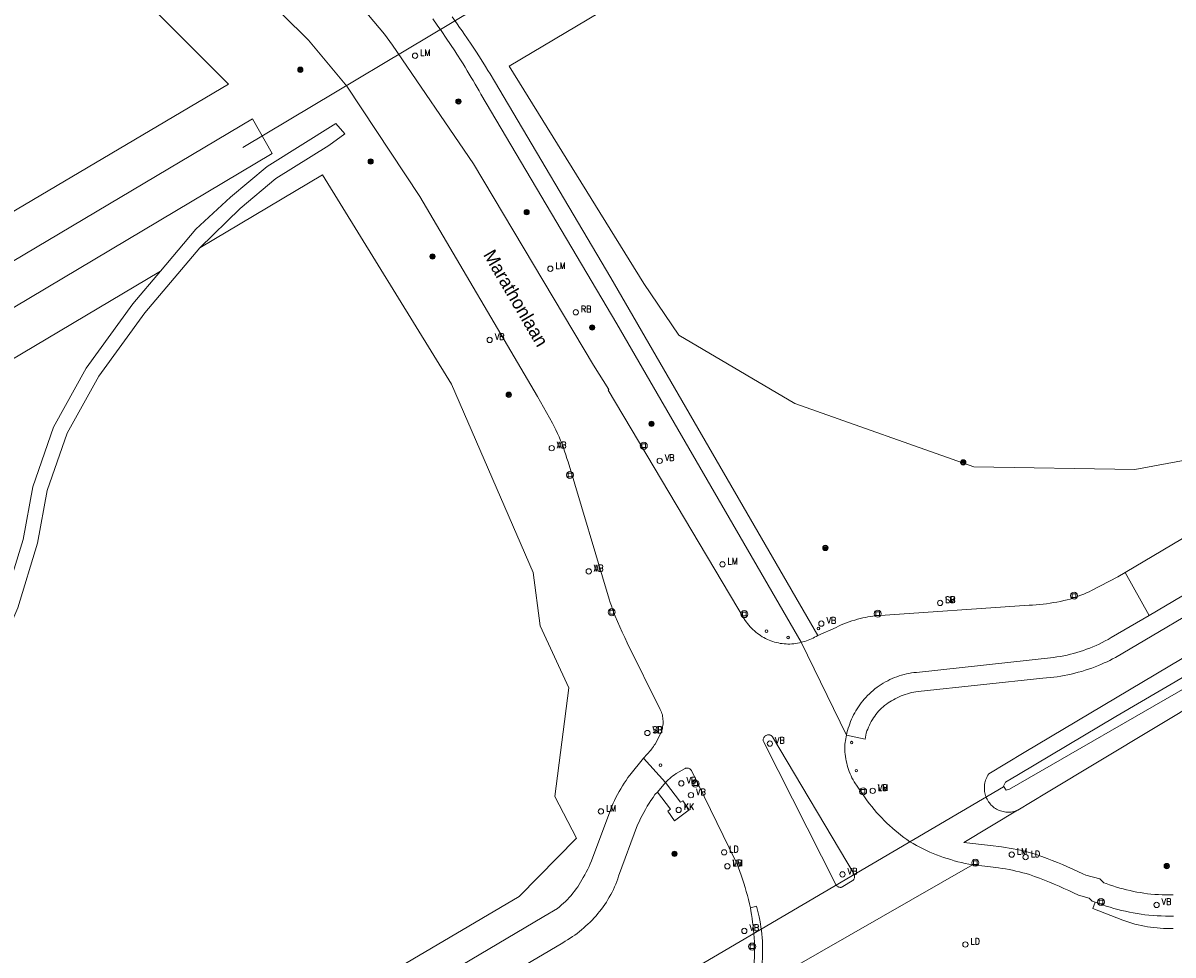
# Model space of a CAD drawing. Header units: metres. Extents: x 138165 to 154469, y 480134 to 494189.
# Tile 796 of 1056: x 145738 to 145847, y 488834 to 488922. Entities that reach past the tile are written whole.
import ezdxf

# ---------------------------------------------------------------- set-up
doc = ezdxf.new("R2010")
doc.units = ezdxf.units.M
doc.header["$LTSCALE"] = 0.001
doc.header["$MEASUREMENT"] = 0
for name, color, linetype, lineweight in [('TOP-L-duiker', 7, 'Continuous', 0), ('TOP-L-topo objecten punt', 7, 'Continuous', 0), ('TOP-L-topo objecten vlak', 7, 'Continuous', 0), ('TOP-T-topo huisnummering naamgeving', 7, 'Continuous', 0)]:
    doc.layers.add(name, color=color, linetype=linetype, lineweight=lineweight)
doc.styles.add('Style-INTL_ISO', font='INTL_ISO.shx')
doc.styles.add('Style-STANDARD', font='STANDARD.shx')

# ---------------------------------------------------------------- blocks, each defined once
blk = doc.blocks.new('24')
at = {"layer": 'TOP-L-topo objecten punt', "color": 7, "linetype": 'Continuous', "lineweight": 0}
for radius in [0.025, 0.0182, 0.0115, 0.005]:
    blk.add_circle((0, 0), radius, dxfattribs=at)
blk = doc.blocks.new('39')
at = {"layer": 'TOP-L-topo objecten punt', "color": 7, "linetype": 'Continuous', "lineweight": 0}
for p, q in [((0.0175, 0.0175), (-0.0175, 0.0175)), ((-0.0175, 0.0175), (-0.0175, -0.0175)), ((0.0175, 0.0175), (0.0175, -0.0175)), ((0.0175, -0.0175), (-0.0175, -0.0175))]:
    blk.add_line(p, q, dxfattribs=at)
blk.add_circle((0, 0), 0.0332, dxfattribs=at)
blk = doc.blocks.new('121')
at = {"layer": 'TOP-L-topo objecten punt', "color": 7, "linetype": 'Continuous', "lineweight": 0}
blk.add_circle((0, 0), 0.025, dxfattribs=at)
at = {"layer": 'TOP-L-topo objecten punt', "color": 7, "linetype": 'Continuous', "lineweight": 0, "style": 'Style-STANDARD'}
blk.add_text('LD', height=0.06, dxfattribs=at).set_placement((0.0483, 0))
blk = doc.blocks.new('10')
at = {"layer": 'TOP-L-topo objecten punt', "linetype": 'Continuous', "lineweight": 0}
blk.add_circle((0, 0), 0.0125, dxfattribs=at)
blk = doc.blocks.new('16')
at = {"layer": 'TOP-L-topo objecten punt', "color": 7, "linetype": 'Continuous', "lineweight": 0}
blk.add_circle((0, 0), 0.025, dxfattribs=at)
at = {"layer": 'TOP-L-topo objecten punt', "color": 7, "linetype": 'Continuous', "lineweight": 0, "style": 'Style-STANDARD'}
blk.add_text('LM', height=0.06, dxfattribs=at).set_placement((0.0483, 0))
blk = doc.blocks.new('119')
at = {"layer": 'TOP-L-topo objecten punt', "color": 7, "linetype": 'Continuous', "lineweight": 0}
blk.add_circle((0, 0), 0.025, dxfattribs=at)
at = {"layer": 'TOP-L-topo objecten punt', "color": 7, "linetype": 'Continuous', "lineweight": 0, "style": 'Style-STANDARD'}
blk.add_text('KK', height=0.06, dxfattribs=at).set_placement((0.0483, 0))
blk = doc.blocks.new('175')
at = {"layer": 'TOP-L-topo objecten punt', "color": 7, "linetype": 'Continuous', "lineweight": 0}
blk.add_circle((0, 0), 0.025, dxfattribs=at)
at = {"layer": 'TOP-L-topo objecten punt', "color": 7, "linetype": 'Continuous', "lineweight": 0, "style": 'Style-STANDARD'}
blk.add_text('SB', height=0.06, dxfattribs=at).set_placement((0.0483, 0))
blk = doc.blocks.new('14')
at = {"layer": 'TOP-L-topo objecten punt', "color": 7, "linetype": 'Continuous', "lineweight": 0}
blk.add_circle((0, 0), 0.025, dxfattribs=at)
at = {"layer": 'TOP-L-topo objecten punt', "color": 7, "linetype": 'Continuous', "lineweight": 0, "style": 'Style-STANDARD'}
blk.add_text('VB', height=0.06, dxfattribs=at).set_placement((0.0483, 0))
blk = doc.blocks.new('11')
at = {"layer": 'TOP-L-topo objecten punt', "color": 7, "linetype": 'Continuous', "lineweight": 0}
blk.add_circle((0, 0), 0.025, dxfattribs=at)
at = {"layer": 'TOP-L-topo objecten punt', "color": 7, "linetype": 'Continuous', "lineweight": 0, "style": 'Style-STANDARD'}
blk.add_text('AB', height=0.06, dxfattribs=at).set_placement((0.0483, 0))
blk = doc.blocks.new('127')
at = {"layer": 'TOP-L-topo objecten punt', "color": 7, "linetype": 'Continuous', "lineweight": 0}
blk.add_circle((0, 0), 0.025, dxfattribs=at)
at = {"layer": 'TOP-L-topo objecten punt', "color": 7, "linetype": 'Continuous', "lineweight": 0, "style": 'Style-STANDARD'}
blk.add_text('RB', height=0.06, dxfattribs=at).set_placement((0.0483, 0))

msp = doc.modelspace()

# ---------------------------------------------------------------- linework, layer by layer
at = {"layer": 'TOP-L-duiker', "flags": 128}
for points in [[(145758.8, 488909.93), (145782.9, 488924.33)], [(145830.54, 488849.63), (145799.23, 488831.26)]]:
    msp.add_lwpolyline(points, dxfattribs=at)
at = {"layer": 'TOP-L-topo objecten vlak', "flags": 128}
for points in [[(145854.9, 488959.79), (145783.93, 488917.57), (145796.62, 488897.1), (145799.92, 488892.23), (145810.84, 488885.77), (145827.74, 488879.82), (145842.9, 488879.57), (145858.49, 488882.45), (145906.3, 488911.89)], [(145687.82, 488899.41), (145715.54, 488915.85), (145737.68, 488929.5), (145737.95, 488929.49), (145739.56, 488929.39), (145741.15, 488929.12), (145742.7, 488928.69), (145744.19, 488928.09), (145745.62, 488927.35), (145746.96, 488926.45), (145748.2, 488925.43), (145749.33, 488924.28), (145750.32, 488923.01), (145757.46, 488915.88), (145727.87, 488898.43), (145691.06, 488876.58)], [(145811.46, 488863.27), (145811.29, 488863.23), (145811.11, 488863.19), (145810.93, 488863.16), (145810.75, 488863.14), (145810.57, 488863.12), (145810.39, 488863.11), (145810.2, 488863.11), (145810.02, 488863.12), (145809.84, 488863.13), (145809.66, 488863.15), (145809.48, 488863.17), (145809.3, 488863.21), (145809.12, 488863.24), (145808.95, 488863.29), (145808.77, 488863.34), (145808.6, 488863.4), (145808.43, 488863.47), (145808.27, 488863.54), (145808.1, 488863.62), (145807.94, 488863.71), (145807.78, 488863.8), (145807.63, 488863.9), (145807.48, 488864), (145807.33, 488864.11), (145807.18, 488864.23), (145807.04, 488864.35), (145806.9, 488864.47), (145806.77, 488864.61), (145806.64, 488864.74), (145806.52, 488864.88), (145806.4, 488865.03), (145806.29, 488865.18), (145806.18, 488865.33), (145793.24, 488887.03), (145793.32, 488887.1), (145791.88, 488889.4), (145780.57, 488908.38), (145772.93, 488919.57), (145772.17, 488920.6), (145767.98, 488925.59)], [(145760.1, 488924.92), (145765, 488920.05), (145768.62, 488915.7), (145775.5, 488905.3), (145786.58, 488886.44), (145788, 488883.94), (145788.16, 488883.62), (145788.32, 488883.3), (145788.48, 488882.97), (145788.62, 488882.64), (145788.76, 488882.31), (145788.9, 488881.97), (145789.03, 488881.64), (145789.15, 488881.3), (145789.26, 488880.96), (145789.37, 488880.61), (145789.48, 488880.27), (145793.35, 488867.35), (145793.45, 488867.02), (145793.56, 488866.7), (145793.67, 488866.38), (145793.79, 488866.06), (145793.92, 488865.74), (145794.13, 488865.23), (145794.36, 488864.73), (145794.58, 488864.23), (145794.81, 488863.73), (145795.05, 488863.23), (145798.17, 488856.95), (145798.23, 488856.82), (145798.28, 488856.69), (145798.32, 488856.55), (145798.36, 488856.42), (145798.39, 488856.28), (145798.41, 488856.14), (145798.42, 488856), (145798.43, 488855.86), (145798.43, 488855.72), (145798.43, 488855.58), (145798.42, 488855.44), (145798.39, 488855.3), (145798.37, 488855.17), (145798.33, 488855.03), (145798.29, 488854.9), (145798.24, 488854.76), (145798.19, 488854.63), (145797.67, 488853.68), (145797.6, 488853.56), (145797.52, 488853.44), (145797.43, 488853.32), (145797.35, 488853.2), (145797.26, 488853.09), (145796.57, 488852.36)], [(145813.01, 488863.91), (145793.51, 488897.64), (145782.54, 488916.16), (145782.13, 488916.85), (145781.92, 488917.19), (145781.7, 488917.54), (145781.27, 488918.22), (145780.83, 488918.9), (145780.39, 488919.58), (145779.94, 488920.25), (145779.71, 488920.58), (145779.48, 488920.91), (145779.25, 488921.24), (145779.02, 488921.58), (145778.54, 488922.23)], [(145776.71, 488922.04), (145777.14, 488921.45), (145777.56, 488920.85), (145777.98, 488920.24), (145778.39, 488919.64), (145778.79, 488919.03), (145778.99, 488918.72), (145779.39, 488918.1), (145779.58, 488917.79), (145779.77, 488917.48), (145779.97, 488917.16), (145780.34, 488916.53), (145780.53, 488916.22), (145780.71, 488915.9), (145781.08, 488915.27), (145781.26, 488914.95), (145794.06, 488893.28), (145811.46, 488863.27)], [(145759.73, 488912.62), (145590.52, 488812.07), (145577.8, 488804.41), (145579.52, 488800.98), (145594.02, 488809.55), (145761.57, 488909.36), (145759.73, 488912.62)], [(145754.74, 488900.46), (145758.57, 488904.18), (145761.93, 488906.98), (145766.93, 488910.11), (145768.43, 488911.21), (145767.59, 488912.19), (145761.1, 488908.12), (145757.64, 488905.24), (145754.37, 488902.21), (145751.05, 488898.27)], [(145844.25, 488865.79), (145915.62, 488908.02)], [(145754.74, 488900.46), (145766.31, 488907.34), (145778.49, 488887.6), (145786.17, 488869.84), (145786.85, 488864.82), (145789.53, 488858.97), (145788.21, 488848.74), (145790.28, 488844.81), (145784.85, 488839.32), (145630.6, 488748.42), (145596.4, 488806.39), (145601.24, 488809.26)], [(145917.91, 488903.69), (145832.48, 488852.89), (145829.13, 488850.86), (145829.06, 488850.75), (145829, 488850.63), (145828.94, 488850.52), (145828.89, 488850.39), (145828.84, 488850.27), (145828.8, 488850.14), (145828.77, 488850.01), (145828.75, 488849.88), (145828.73, 488849.75), (145828.72, 488849.62), (145828.72, 488849.48), (145828.73, 488849.35), (145828.74, 488849.22), (145828.77, 488849.09), (145828.8, 488848.96), (145828.83, 488848.83), (145828.88, 488848.71), (145828.93, 488848.59), (145828.98, 488848.47), (145829.05, 488848.35), (145829.12, 488848.24), (145829.2, 488848.13), (145829.28, 488848.03), (145829.37, 488847.93), (145829.46, 488847.84), (145829.56, 488847.75), (145829.66, 488847.67), (145829.77, 488847.6), (145829.88, 488847.54), (145829.99, 488847.48), (145830.11, 488847.42), (145830.23, 488847.38), (145830.36, 488847.34), (145830.48, 488847.31), (145830.61, 488847.28), (145830.74, 488847.27), (145830.87, 488847.26), (145831, 488847.26), (145831.13, 488847.26), (145831.26, 488847.27), (145831.38, 488847.29), (145831.51, 488847.32), (145831.63, 488847.35), (145831.76, 488847.4), (145831.84, 488847.43)], [(145831.09, 488849.41), (145848.66, 488859.55), (145863.52, 488868.32), (145875.35, 488875.7), (145895.15, 488887.22), (145907.56, 488894.85), (145911.88, 488897.46), (145916.31, 488899.75), (145918.54, 488901.48), (145918.58, 488901.7), (145918.48, 488901.83), (145918.31, 488901.88), (145917.66, 488901.63), (145916.71, 488901.11), (145909.06, 488896.79), (145884.08, 488881.86), (145856.55, 488865.31), (145841.12, 488856.27), (145831.94, 488850.82), (145830.7, 488850.07), (145830.52, 488849.71), (145830.77, 488849.32), (145831.09, 488849.41)], [(145728.26, 488856.07), (145734.03, 488860.61), (145736.38, 488863.66), (145737.6, 488866.53), (145739.46, 488872.61), (145740.37, 488877.58), (145742.26, 488882.98), (145745.24, 488888.37), (145749.57, 488894.32), (145754.74, 488900.46)], [(145831.84, 488847.43), (145831.88, 488847.45), (145834.59, 488849.09), (145919.95, 488900.39)], [(145727.48, 488857.25), (145721.4, 488857.55), (145714.37, 488857.13), (145710.26, 488856.67), (145705.8, 488855.58), (145702.29, 488855.1), (145698.83, 488854.52), (145697.38, 488855.56), (145696.87, 488857.18), (145696.07, 488859.85), (145695.49, 488860.83), (145694.69, 488861.52), (145693.33, 488862.51), (145692.92, 488863.73), (145751.05, 488898.27)], [(145751.05, 488898.27), (145748.45, 488895.19), (145744.05, 488889.13), (145740.97, 488883.56), (145739.01, 488877.94), (145738.09, 488872.95), (145736.27, 488867.01), (145735.15, 488864.37), (145733.02, 488861.61), (145727.48, 488857.25)], [(145877.34, 488890.81), (145842, 488869.85)], [(145815.73, 488854.52), (145817.48, 488854.14), (145817.54, 488854.53), (145817.59, 488854.72), (145817.65, 488854.91), (145817.72, 488855.09), (145817.79, 488855.28), (145817.88, 488855.46), (145817.96, 488855.63), (145818.06, 488855.81), (145818.16, 488855.98), (145818.26, 488856.14), (145818.38, 488856.31), (145818.49, 488856.46), (145818.62, 488856.62), (145818.75, 488856.77), (145818.88, 488856.91), (145819.02, 488857.05), (145819.17, 488857.18), (145819.32, 488857.31), (145819.48, 488857.43), (145819.64, 488857.55), (145819.8, 488857.66), (145819.97, 488857.76), (145820.14, 488857.86), (145820.32, 488857.95), (145820.5, 488858.05), (145820.69, 488858.13), (145820.88, 488858.22), (145821.07, 488858.29), (145821.27, 488858.36), (145821.46, 488858.42), (145821.66, 488858.48), (145821.86, 488858.53), (145822.07, 488858.57), (145822.27, 488858.61), (145822.48, 488858.63), (145834.25, 488859.88), (145834.59, 488859.91), (145834.92, 488859.94), (145835.26, 488859.98), (145835.6, 488860.03), (145835.93, 488860.08), (145836.26, 488860.14), (145836.59, 488860.2), (145836.92, 488860.27), (145837.25, 488860.35), (145837.58, 488860.44), (145837.9, 488860.53), (145838.22, 488860.63), (145838.54, 488860.73), (145838.86, 488860.84), (145839.18, 488860.96), (145839.49, 488861.09), (145839.76, 488861.2), (145840.03, 488861.32), (145840.29, 488861.44), (145840.55, 488861.57), (145840.81, 488861.7), (145841.07, 488861.84), (145872.67, 488880.49)], [(145842, 488869.85), (145841.3, 488869.43), (145838.83, 488868.15), (145838.59, 488868.03), (145838.34, 488867.92), (145838.09, 488867.81), (145837.83, 488867.7), (145837.58, 488867.61), (145837.32, 488867.51), (145837.06, 488867.43), (145836.8, 488867.35), (145836.54, 488867.27), (145836.21, 488867.2), (145835.89, 488867.13), (145835.57, 488867.06), (145835.24, 488867.01), (145834.92, 488866.95), (145834.59, 488866.91), (145834.26, 488866.87), (145833.93, 488866.84), (145833.6, 488866.81), (145833.27, 488866.78), (145832.94, 488866.77), (145818.46, 488865.76), (145818.22, 488865.73), (145817.98, 488865.7), (145817.74, 488865.66), (145817.5, 488865.62), (145817.26, 488865.57), (145817.02, 488865.51), (145816.76, 488865.45), (145816.5, 488865.37), (145816.24, 488865.29), (145815.98, 488865.2), (145815.73, 488865.11), (145815.48, 488865.01), (145815.23, 488864.91), (145814.98, 488864.8), (145814.74, 488864.68), (145813.01, 488863.91)], [(145842, 488869.85), (145844.25, 488865.79)], [(145815.73, 488854.52), (145815.77, 488854.74), (145815.83, 488854.96), (145815.89, 488855.18), (145815.96, 488855.39), (145816.03, 488855.6), (145816.11, 488855.81), (145816.2, 488856.02), (145816.29, 488856.22), (145816.39, 488856.43), (145816.5, 488856.62), (145816.61, 488856.82), (145816.72, 488857.01), (145816.85, 488857.2), (145816.98, 488857.38), (145817.11, 488857.56), (145817.25, 488857.74), (145817.39, 488857.91), (145817.55, 488858.08), (145817.71, 488858.25), (145817.88, 488858.42), (145818.05, 488858.58), (145818.23, 488858.73), (145818.41, 488858.88), (145818.6, 488859.03), (145818.79, 488859.16), (145818.99, 488859.29), (145819.19, 488859.42), (145819.4, 488859.54), (145819.61, 488859.65), (145819.82, 488859.75), (145820.03, 488859.85), (145820.25, 488859.94), (145820.47, 488860.03), (145820.7, 488860.1), (145820.92, 488860.17), (145821.15, 488860.23), (145821.38, 488860.29), (145821.61, 488860.34), (145821.85, 488860.38), (145822.08, 488860.41), (145822.32, 488860.43), (145835.25, 488861.85), (145835.57, 488861.89), (145835.89, 488861.94), (145836.2, 488862), (145836.52, 488862.07), (145836.83, 488862.14), (145837.14, 488862.22), (145837.45, 488862.31), (145837.75, 488862.4), (145838.06, 488862.5), (145838.36, 488862.61), (145838.66, 488862.72), (145838.96, 488862.84), (145839.25, 488862.97), (145839.54, 488863.11), (145839.83, 488863.25), (145840.12, 488863.4), (145840.4, 488863.55), (145840.67, 488863.71), (145843.66, 488865.44), (145844.25, 488865.79)], [(145811.46, 488863.27), (145811.62, 488863.31), (145811.79, 488863.36), (145811.95, 488863.41), (145812.11, 488863.46), (145812.27, 488863.52), (145812.42, 488863.59), (145812.57, 488863.66), (145812.72, 488863.74), (145812.87, 488863.82), (145813.01, 488863.91)], [(145815.73, 488854.52), (145811.46, 488863.27)], [(145816.47, 488841.35), (145816.45, 488841.4), (145808.76, 488854.35), (145808.72, 488854.39), (145808.68, 488854.43), (145808.64, 488854.47), (145808.59, 488854.5), (145808.54, 488854.52), (145808.49, 488854.54), (145808.43, 488854.55), (145808.38, 488854.55), (145808.32, 488854.55), (145808.27, 488854.54), (145808.21, 488854.53), (145808.16, 488854.5), (145808.11, 488854.47), (145808.06, 488854.44), (145808.02, 488854.4), (145807.98, 488854.35), (145807.94, 488854.31), (145807.92, 488854.25), (145807.9, 488854.2), (145807.88, 488854.14), (145807.88, 488854.08), (145807.88, 488854.03), (145807.88, 488853.97), (145807.89, 488853.91), (145814.74, 488840.39), (145814.78, 488840.34), (145814.82, 488840.3), (145814.86, 488840.27), (145814.9, 488840.23), (145814.96, 488840.21), (145815.01, 488840.19), (145815.06, 488840.18), (145815.12, 488840.17), (145815.18, 488840.17), (145815.23, 488840.18), (145815.29, 488840.2), (145815.34, 488840.22), (145815.39, 488840.25), (145816.27, 488840.78), (145816.31, 488840.81), (145816.36, 488840.85), (145816.4, 488840.9), (145816.43, 488840.95), (145816.46, 488841), (145816.48, 488841.06), (145816.49, 488841.11), (145816.49, 488841.17), (145816.49, 488841.23), (145816.48, 488841.29), (145816.47, 488841.35)], [(145827.59, 488842.3), (145827.25, 488842.36), (145826.9, 488842.43), (145826.56, 488842.51), (145826.22, 488842.59), (145825.88, 488842.68), (145825.55, 488842.78), (145825.21, 488842.88), (145824.88, 488842.99), (145824.55, 488843.11), (145824.22, 488843.23), (145823.9, 488843.36), (145823.58, 488843.5), (145823.26, 488843.65), (145822.94, 488843.8), (145822.63, 488843.96), (145822.32, 488844.12), (145822.01, 488844.29), (145821.71, 488844.47), (145821.42, 488844.67), (145821.14, 488844.88), (145820.86, 488845.09), (145820.58, 488845.31), (145820.31, 488845.53), (145820.05, 488845.76), (145819.79, 488845.99), (145819.53, 488846.23), (145819.28, 488846.48), (145819.04, 488846.73), (145818.8, 488846.98), (145818.56, 488847.24), (145818.33, 488847.51), (145818.11, 488847.78), (145817.89, 488848.05), (145817.68, 488848.33), (145817.47, 488848.61), (145816.44, 488850.13), (145816.34, 488850.31), (145816.24, 488850.5), (145816.15, 488850.69), (145816.07, 488850.88), (145815.99, 488851.08), (145815.92, 488851.28), (145815.85, 488851.48), (145815.8, 488851.68), (145815.74, 488851.88), (145815.7, 488852.09), (145815.66, 488852.3), (145815.62, 488852.5), (145815.6, 488852.71), (145815.58, 488852.92), (145815.57, 488853.13), (145815.57, 488853.31), (145815.57, 488853.48), (145815.58, 488853.66), (145815.6, 488853.83), (145815.62, 488854.01), (145815.65, 488854.18), (145815.69, 488854.35), (145815.73, 488854.52)], [(145796.57, 488852.36), (145795.3, 488850.76), (145795.12, 488850.51), (145794.94, 488850.25), (145794.77, 488849.99), (145794.6, 488849.73), (145794.44, 488849.46), (145794.29, 488849.19), (145794.14, 488848.92), (145793.99, 488848.64), (145793.86, 488848.37), (145793.72, 488848.09), (145793.6, 488847.8), (145791.69, 488842.67), (145791.57, 488842.4), (145791.45, 488842.14), (145791.32, 488841.88), (145791.18, 488841.61), (145791.04, 488841.36), (145790.9, 488841.1), (145790.78, 488840.88), (145790.65, 488840.66), (145790.52, 488840.44), (145790.38, 488840.22), (145790.23, 488840.02), (145790.08, 488839.81), (145789.92, 488839.61), (145789.76, 488839.41), (145789.59, 488839.22), (145789.42, 488839.03), (145789.24, 488838.85), (145789.05, 488838.67), (145788.86, 488838.51), (145788.67, 488838.34), (145788.47, 488838.18), (145787.18, 488837.42), (145616.35, 488736.19)], [(145798.65, 488850.05), (145796.57, 488852.36)], [(145798.65, 488850.05), (145798.78, 488850.18), (145798.92, 488850.32), (145799.06, 488850.44), (145799.2, 488850.56), (145799.35, 488850.68), (145799.5, 488850.79), (145799.66, 488850.9), (145800.5, 488851.38), (145800.55, 488851.4), (145800.61, 488851.41), (145800.67, 488851.41), (145800.73, 488851.41), (145800.79, 488851.4), (145800.84, 488851.39), (145800.9, 488851.36), (145800.95, 488851.34), (145800.99, 488851.3), (145801.04, 488851.26), (145801.08, 488851.22), (145801.11, 488851.17), (145801.14, 488851.12), (145805.27, 488842.68), (145805.4, 488842.34), (145805.53, 488842), (145805.66, 488841.65), (145805.78, 488841.31), (145805.91, 488840.93), (145806.04, 488840.55), (145806.16, 488840.17), (145806.27, 488839.79), (145806.38, 488839.4), (145806.48, 488839.02), (145806.58, 488838.63), (145806.66, 488838.24)], [(145797.9, 488849.14), (145799.12, 488847.53), (145798.88, 488847.35), (145799.52, 488846.44), (145800.88, 488847.47), (145800.3, 488848.34), (145800.06, 488848.21), (145798.65, 488850.05)], [(145797.9, 488849.14), (145798.65, 488850.05)], [(145621.24, 488736.07), (145788.97, 488834.95), (145789.2, 488835.08), (145789.43, 488835.22), (145789.66, 488835.37), (145789.88, 488835.52), (145790.11, 488835.67), (145790.32, 488835.83), (145790.54, 488836), (145790.75, 488836.17), (145790.95, 488836.35), (145791.15, 488836.53), (145791.35, 488836.71), (145791.55, 488836.9), (145791.74, 488837.09), (145791.92, 488837.29), (145792.11, 488837.49), (145792.28, 488837.69), (145792.45, 488837.9), (145792.62, 488838.12), (145792.78, 488838.34), (145792.93, 488838.56), (145793.08, 488838.78), (145793.23, 488839.02), (145793.36, 488839.25), (145793.49, 488839.48), (145793.62, 488839.72), (145793.74, 488839.97), (145793.85, 488840.21), (145793.96, 488840.46), (145794.06, 488840.72), (145794.15, 488840.97), (145794.24, 488841.22), (145796.02, 488846.06), (145796.16, 488846.36), (145796.3, 488846.65), (145796.46, 488846.95), (145796.61, 488847.24), (145796.77, 488847.52), (145796.94, 488847.81), (145797.11, 488848.09), (145797.29, 488848.36), (145797.48, 488848.64), (145797.66, 488848.91), (145797.9, 488849.14)], [(145846.53, 488839.45), (145846.18, 488839.45), (145845.83, 488839.46), (145845.48, 488839.47), (145845.13, 488839.48), (145844.78, 488839.51), (145844.43, 488839.54), (145844.1, 488839.57), (145843.77, 488839.62), (145843.44, 488839.67), (145843.11, 488839.72), (145842.79, 488839.79), (145842.46, 488839.86), (145842.13, 488839.93), (145841.81, 488840.02), (145841.48, 488840.1), (145841.17, 488840.2), (145840.85, 488840.3), (145840.53, 488840.41), (145840.21, 488840.52), (145839.99, 488840.61), (145839.62, 488840.97), (145838.28, 488841.31), (145838, 488841.45), (145837.53, 488841.67), (145837.05, 488841.89), (145836.57, 488842.1), (145836.09, 488842.31), (145835.61, 488842.51), (145835.12, 488842.7), (145834.63, 488842.89), (145834.14, 488843.08), (145833.61, 488843.27), (145833.21, 488843.39), (145832.86, 488843.48), (145832.5, 488843.58), (145832.14, 488843.66), (145831.79, 488843.74), (145831.43, 488843.81), (145831.06, 488843.87), (145830.7, 488843.93), (145830.35, 488843.98), (145829.3, 488844.12), (145826.79, 488844.4), (145831.84, 488847.43)], [(145807.36, 488830.7), (145827.59, 488842.3)], [(145839.17, 488838.78), (145838.9, 488838.88), (145838.61, 488839.16), (145837.59, 488839.43), (145837.14, 488839.65), (145836.68, 488839.86), (145836.23, 488840.07), (145835.77, 488840.27), (145835.31, 488840.47), (145834.85, 488840.66), (145834.39, 488840.84), (145833.92, 488841.02), (145833.45, 488841.2), (145832.98, 488841.37), (145832.67, 488841.46), (145832.35, 488841.55), (145832.03, 488841.63), (145831.7, 488841.71), (145831.38, 488841.78), (145831.05, 488841.84), (145830.73, 488841.9), (145830.4, 488841.95), (145830.07, 488842), (145829.06, 488842.14), (145827.59, 488842.3)], [(145839.17, 488838.78), (145838.94, 488838.18), (145841.77, 488837.08), (145842.05, 488836.98), (145842.34, 488836.88), (145842.63, 488836.79), (145842.92, 488836.71), (145843.21, 488836.64), (145843.51, 488836.57), (145843.81, 488836.51), (145844.11, 488836.45), (145844.4, 488836.41), (145844.71, 488836.37), (145845.01, 488836.34), (145845.31, 488836.32), (145845.61, 488836.3), (145845.92, 488836.29), (145846.22, 488836.29), (145846.52, 488836.3)], [(145846.56, 488837.45), (145846.17, 488837.45), (145845.79, 488837.46), (145845.4, 488837.47), (145845.01, 488837.49), (145844.63, 488837.51), (145844.24, 488837.55), (145843.86, 488837.59), (145843.49, 488837.64), (145843.12, 488837.69), (145842.75, 488837.76), (145842.39, 488837.83), (145842.02, 488837.91), (145841.66, 488837.99), (145841.3, 488838.08), (145840.94, 488838.18), (145840.58, 488838.29), (145840.22, 488838.4), (145839.87, 488838.52), (145839.52, 488838.65), (145839.17, 488838.78)], [(145806.66, 488838.24), (145807.24, 488838.39), (145807.49, 488837.38), (145807.55, 488837.06), (145807.61, 488836.73), (145807.66, 488836.41), (145807.7, 488836.09), (145807.74, 488835.76), (145807.76, 488835.43), (145807.79, 488835.1), (145807.8, 488834.78), (145807.81, 488834.45), (145807.81, 488834.12), (145807.8, 488833.79), (145807.79, 488833.47), (145807.77, 488833.14), (145807.75, 488832.81), (145807.72, 488832.48), (145807.68, 488832.16), (145807.63, 488831.84), (145807.36, 488830.7)], [(145806.66, 488838.24), (145806.7, 488837.97), (145806.76, 488837.61), (145806.82, 488837.24), (145806.87, 488836.88), (145806.92, 488836.51), (145806.96, 488836.15), (145806.99, 488835.78), (145807.02, 488835.41), (145807.04, 488835.04), (145807.05, 488834.67), (145807.05, 488834.31), (145807.05, 488833.94), (145807.04, 488833.57), (145807.03, 488833.2), (145807.01, 488832.83), (145806.98, 488832.48), (145806.96, 488832.14), (145806.93, 488831.79), (145806.89, 488831.45), (145806.85, 488831.1), (145806.8, 488830.76)]]:
    msp.add_lwpolyline(points, dxfattribs=at)

# ---------------------------------------------------------------- block references
at = {"layer": 'TOP-L-topo objecten punt', "xscale": 10, "yscale": 10, "zscale": 10}
for name, p in [('16', (145775.05, 488918.57)), ('24', (145764.23, 488917.25)), ('24', (145779.13, 488914.26)), ('24', (145770.86, 488908.6)), ('24', (145785.57, 488903.82)), ('24', (145776.69, 488899.64)), ('16', (145787.8, 488898.49)), ('127', (145790.2, 488894.38)), ('24', (145791.74, 488892.95)), ('14', (145782.08, 488891.78)), ('24', (145783.88, 488886.61)), ('24', (145797.34, 488883.87)), ('14', (145787.93, 488881.57)), ('11', (145787.93, 488881.57)), ('39', (145796.61, 488881.8)), ('14', (145798.11, 488880.38)), ('24', (145826.73, 488880.23)), ('39', (145789.65, 488879.04)), ('24', (145813.73, 488872.17)), ('16', (145804.03, 488870.62)), ('14', (145791.42, 488869.96)), ('11', (145791.42, 488869.96)), ('39', (145837.18, 488867.67)), ('175', (145824.55, 488866.98)), ('16', (145824.55, 488866.98)), ('39', (145793.59, 488866.11)), ('39', (145806.09, 488865.93)), ('39', (145818.67, 488865.97)), ('10', (145813.07, 488864.57)), ('14', (145813.35, 488865.03)), ('10', (145808.19, 488864.32)), ('10', (145810.21, 488863.72)), ('175', (145796.95, 488854.72)), ('14', (145796.95, 488854.72)), ('14', (145808.5, 488853.72)), ('10', (145816.21, 488853.81)), ('10', (145798.19, 488851.68)), ('14', (145800.15, 488849.97)), ('10', (145816.65, 488851.17)), ('14', (145801.06, 488848.86)), ('39', (145801.49, 488849.94)), ('39', (145817.29, 488849.22)), ('16', (145818.2, 488849.27)), ('14', (145818.2, 488849.27)), ('16', (145792.57, 488847.33)), ('119', (145799.9, 488847.47)), ('121', (145804.19, 488843.47)), ('24', (145799.51, 488843.33)), ('16', (145831.3, 488843.26)), ('121', (145832.61, 488843.02)), ('16', (145804.49, 488842.16)), ('14', (145804.49, 488842.16)), ('14', (145815.35, 488841.39)), ('39', (145827.87, 488842.49)), ('24', (145845.92, 488842.18)), ('39', (145839.72, 488838.79)), ('14', (145844.96, 488838.51)), ('14', (145806.09, 488836.06)), ('121', (145826.93, 488834.78)), ('39', (145806.83, 488834.59))]:
    msp.add_blockref(name, p, dxfattribs=at)

# ---------------------------------------------------------------- texts
at = {"layer": 'TOP-T-topo huisnummering naamgeving', "style": 'Style-INTL_ISO'}
msp.add_text('Marathonlaan', height=1.25, rotation=300.3, dxfattribs=at).set_placement((145781.44, 488899.82))

doc.saveas('drawing.dxf')
